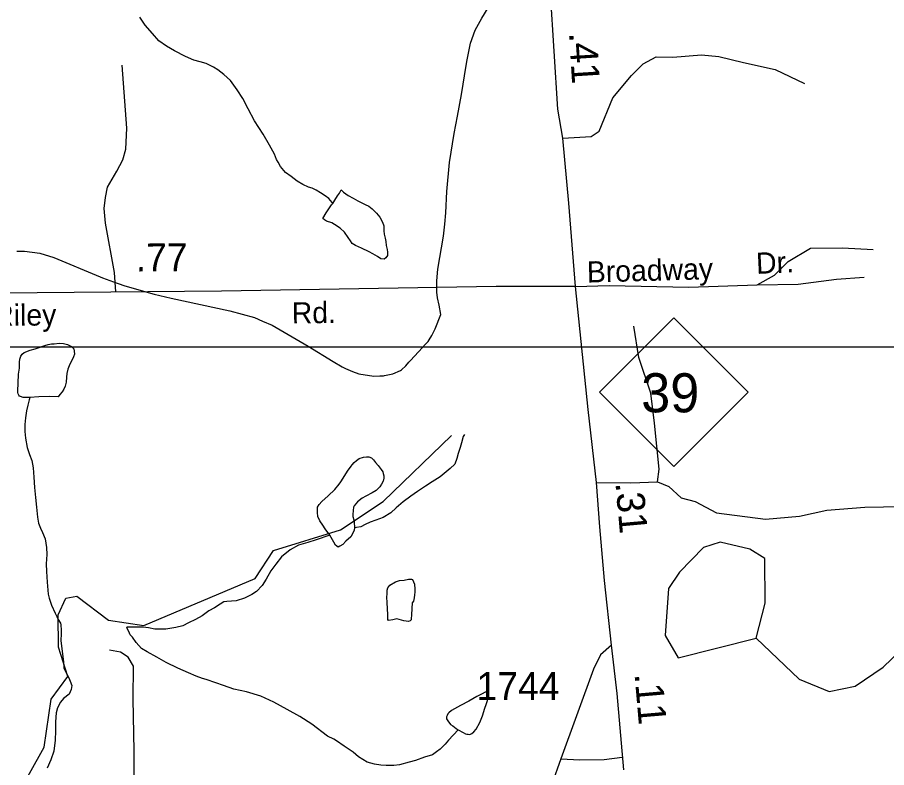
# Model space of a CAD drawing. Extents: x 2126262 to 2293712, y 749403 to 919119.
# Drawn here: x 2214909 to 2218800, y 779219 to 782578 of the extents above; entities that cross this region are included whole.
import ezdxf

# ---------------------------------------------------------------- set-up
doc = ezdxf.new("R2010")
doc.units = 0
for name, color, linetype in [('Exist Hydrographic Creek Single Shore', 7, 'Continuous'), ('Exist Hydrographic Misc Water Feature', 7, 'Continuous'), ('Exist Hydrographic Pond Under 1500 Sq Ft', 7, 'Continuous'), ('Exist Road Non-System Type 51', 7, 'Continuous'), ('Exist Road Non-System Type 51 Label', 7, 'Continuous'), ('Exist Road Primary NC Attributed', 7, 'Continuous'), ('Exist Road Primary NC Service Mileage Hundredths English Label', 7, 'Continuous'), ('Exist Road Primary NC Shield CELL', 7, 'Continuous'), ('Exist Road Primary NC Shield Number Label', 7, 'Continuous'), ('Exist Road Secondary Mileage Hundredths English Label', 7, 'Continuous'), ('Exist Road Secondary Type 51 Attributed', 7, 'Continuous'), ('Exist Road Secondary Type 51 Label', 7, 'Continuous'), ('Exist Road Secondary Type 51 Number Label', 7, 'Continuous'), ('Map Preparation Inset Cut Line', 7, 'Continuous')]:
    doc.layers.add(name, color=color, linetype=linetype)

msp = doc.modelspace()

# ---------------------------------------------------------------- linework, layer by layer
at = {"layer": 'Exist Hydrographic Creek Single Shore'}
msp.add_lwpolyline([(2218216.1, 779799), (2218409, 779614.6), (2218542.9, 779559.4), (2218659, 779583.2), (2218784.1, 779669.3), (2218899.9, 779778.4), (2219240.1, 779938.7), (2219364, 780047.7), (2219413, 780154.9), (2219444.9, 780347.8), (2219360.1, 780664.4), (2219375, 780847.8), (2219424, 780971.4), (2219499.1, 781065), (2219790.1, 781124.6), (2219922.9, 781200.6), (2220036.9, 781450.9), (2220076.1, 781860.1), (2219958, 782042.9), (2219957, 782210.2), (2219982, 782252.4), (2220005, 782576.6), (2220063, 782660.7)], dxfattribs=at)
at = {"layer": 'Exist Hydrographic Misc Water Feature'}
for p, q in [((2216804.7, 781247.3), (2216796.5, 781289.4)), ((2216804.7, 781247.3), (2216796.5, 781289.4)), ((2216624.3, 780997), (2216628, 781000.4))]:
    msp.add_line(p, q, dxfattribs=at)
for points in [[(2216918.1, 782363.3), (2216922, 782387.8), (2216938, 782462.8), (2216958.7, 782521.8), (2216988.1, 782574.5), (2217066, 782703.9)], [(2216918.1, 782363.3), (2216922, 782387.8), (2216938, 782462.8), (2216958.7, 782521.8), (2216988.1, 782574.5), (2217066, 782703.9)], [(2216320.4, 781745.5), (2216318.6, 781749.5), (2216302.6, 781767.4), (2216286.6, 781779.3), (2216266.3, 781793.1), (2216246.2, 781805), (2216228.3, 781812.9), (2216212.3, 781818.7), (2216186.1, 781830.6), (2216161.9, 781844.4), (2216133.8, 781866.2), (2216109.8, 781884), (2216087.5, 781909.9), (2216075.6, 781929.7), (2216069.2, 781941.7), (2216059.2, 781965.6), (2216037, 782005.5), (2216008.5, 782055.3), (2215970.2, 782114.9), (2215941.7, 782168.8), (2215917.5, 782214.5), (2215893.3, 782254.4), (2215862.9, 782296.1), (2215832.8, 782321.9), (2215806.8, 782343.7), (2215786.5, 782355.6), (2215754.5, 782371.4), (2215726.6, 782379.2), (2215698.5, 782387), (2215662.2, 782402.7), (2215612.2, 782428.4), (2215576.1, 782450.1), (2215542, 782473.9), (2215513.7, 782505.7), (2215481.5, 782543.4), (2215457.3, 782579.2)], [(2216878.8, 782136.7), (2216897.2, 782233.7), (2216918.1, 782363.3)], [(2216878.8, 782136.7), (2216897.2, 782233.7), (2216918.1, 782363.3)], [(2216827.1, 781702.7), (2216831, 781798.9), (2216843.9, 781927.9), (2216863.8, 782058.6), (2216878.8, 782136.7)], [(2216827.1, 781702.7), (2216831, 781798.9), (2216843.9, 781927.9), (2216863.8, 782058.6), (2216878.8, 782136.7)], [(2216320.4, 781745.5), (2216330.5, 781759.6), (2216342.4, 781779.7), (2216350.3, 781791.7), (2216358.3, 781805.8), (2216368.2, 781795.8), (2216390.3, 781780), (2216412.5, 781768.1), (2216432.6, 781756.3), (2216444.5, 781750.4), (2216466.4, 781740.6), (2216482.8, 781732.6), (2216496.8, 781720.8), (2216516.9, 781700.9), (2216531, 781683), (2216543.1, 781661.1), (2216549.2, 781645.1), (2216549.2, 781623.2), (2216551.5, 781607.2), (2216555.4, 781589.2), (2216557.7, 781575.2), (2216559.7, 781557.2), (2216564, 781539.3), (2216566.1, 781527.3), (2216566.1, 781519.3), (2216566.3, 781511.3), (2216558.3, 781501.3), (2216550.3, 781495.2), (2216536.3, 781497.1), (2216520.3, 781507), (2216500, 781518.9), (2216484, 781528.7), (2216450, 781544.5), (2216421.9, 781556.3), (2216407.8, 781566.2), (2216399.8, 781578.1), (2216389.7, 781592.1), (2216373.5, 781615.9), (2216353.2, 781633.8), (2216329.2, 781651.6), (2216317.3, 781657.6), (2216293.3, 781665.4), (2216283.3, 781671.3), (2216276.9, 781677.3), (2216291.1, 781703.3), (2216314.7, 781739.5), (2216320.4, 781745.5)], [(2216817, 781598.8), (2216823, 781651.7), (2216827.1, 781702.7)], [(2216817, 781598.8), (2216823, 781651.7), (2216827.1, 781702.7)], [(2216786.9, 781371.6), (2216786.7, 781398.9), (2216791.8, 781450.4), (2216817, 781598.8)], [(2216786.9, 781371.6), (2216786.7, 781398.9), (2216791.8, 781450.4), (2216817, 781598.8)], [(2214907, 781531.2), (2214941, 781530.7), (2215010.1, 781521.9), (2215072.1, 781503.7), (2215280.2, 781415.9), (2215289.6, 781412.2)], [(2214907, 781531.2), (2214941, 781530.7), (2215010.1, 781521.9), (2215072.1, 781503.7), (2215280.2, 781415.9), (2215289.6, 781412.2)], [(2215289.6, 781412.2), (2215339, 781393.4), (2215385.4, 781378)], [(2215289.6, 781412.2), (2215339, 781393.4), (2215385.4, 781378)], [(2215385.4, 781378), (2215390.1, 781376.5), (2215521.9, 781339.6), (2215597.2, 781321.3)], [(2216796.5, 781289.4), (2216790, 781322.2), (2216786.9, 781347.4), (2216786.9, 781371.6)], [(2216796.5, 781289.4), (2216790, 781322.2), (2216786.9, 781347.4), (2216786.9, 781371.6)], [(2215597.2, 781321.3), (2215859.9, 781263.8), (2215970, 781234), (2216005.9, 781218.2)], [(2215597.2, 781321.3), (2215859.9, 781263.8), (2215970, 781234), (2216005.9, 781218.2)], [(2216005.9, 781218.2), (2216048.9, 781199.5), (2216157, 781137.3)], [(2216005.9, 781218.2), (2216048.9, 781199.5), (2216157, 781137.3)], [(2216751.8, 781135), (2216763.7, 781153.7), (2216778.9, 781183), (2216804.7, 781247.3)], [(2216751.8, 781135), (2216763.7, 781153.7), (2216778.9, 781183), (2216804.7, 781247.3)], [(2216157, 781137.3), (2216210.9, 781106.3), (2216322.1, 781037.2), (2216363.5, 781013.6)], [(2216157, 781137.3), (2216210.9, 781106.3), (2216322.1, 781037.2), (2216363.5, 781013.6)], [(2214965.2, 780876.4), (2214945.1, 780876.6), (2214935.3, 780876.4), (2214923.2, 780880.3), (2214918.9, 780882.2), (2214914.8, 780886), (2214912.9, 780892), (2214910.9, 780898), (2214911.1, 780906.1), (2214912.7, 780939.9), (2214914.4, 780980.2), (2214918.3, 781008.1), (2214917.9, 781034.1), (2214919.7, 781047.9), (2214924.2, 781061.9), (2214929.7, 781070), (2214939.6, 781078.2), (2214966, 781088.4), (2214987.8, 781094.5), (2215001.7, 781098.5), (2215031.5, 781109), (2215047.4, 781113.1), (2215061.6, 781117), (2215073.7, 781117.2), (2215095.6, 781119.2), (2215115.7, 781117.4), (2215133.8, 781113.4), (2215145.5, 781107.6), (2215151.2, 781103.9), (2215161.5, 781093.8), (2215163.7, 781083.7), (2215163.9, 781069.9), (2215159.8, 781057.6), (2215152, 781041.7), (2215144.2, 781025.4), (2215134.2, 781003.4), (2215130.5, 780983.7), (2215128.6, 780967.7), (2215126.6, 780945.3), (2215122.9, 780927.6), (2215116.6, 780913.6), (2215109.2, 780901.3), (2215099.1, 780889.4), (2215090.9, 780879.3), (2215053, 780881), (2215005, 780878.9), (2214965.2, 780876.4)], [(2216660.8, 781033.9), (2216668, 781042.4), (2216722.9, 781099.4), (2216734.6, 781112.9)], [(2216660.8, 781033.9), (2216668, 781042.4), (2216722.9, 781099.4), (2216734.6, 781112.9)], [(2216734.6, 781112.9), (2216747.1, 781127.4), (2216751.8, 781135)], [(2216734.6, 781112.9), (2216747.1, 781127.4), (2216751.8, 781135)], [(2216628, 781000.4), (2216647.1, 781017.3), (2216660.8, 781033.9)], [(2216628, 781000.4), (2216647.1, 781017.3), (2216660.8, 781033.9)], [(2216363.5, 781013.6), (2216377.8, 781005.5), (2216408.6, 780993.2)], [(2216363.5, 781013.6), (2216377.8, 781005.5), (2216408.6, 780993.2)], [(2216408.6, 780993.2), (2216438.1, 780981.4), (2216505, 780971.3)], [(2216408.6, 780993.2), (2216438.1, 780981.4), (2216505, 780971.3)], [(2216552.7, 780974.7), (2216589, 780982.3), (2216624.3, 780997)], [(2216552.7, 780974.7), (2216589, 780982.3), (2216624.3, 780997)], [(2216505, 780971.3), (2216530.8, 780972.7), (2216548, 780973.7), (2216552.7, 780974.7)], [(2214965.2, 780876.4), (2214961.3, 780866.4), (2214955.6, 780842.5), (2214949.6, 780816.3), (2214945.5, 780784.5), (2214942.3, 780754.5), (2214942.5, 780724.5), (2214944.7, 780694.5), (2214952.9, 780652.3), (2214963, 780620.4), (2214973, 780594.5), (2214979.4, 780560.7), (2214983.3, 780518.7), (2214985.9, 780472.9), (2214990, 780428.8), (2214994.5, 780384.8), (2214998.9, 780340.7), (2215003.2, 780312.9), (2215013, 780291.1), (2215021.2, 780271.2), (2215033.5, 780243.4), (2215039.5, 780205.1), (2215040.3, 780173.4), (2215038.2, 780131.1), (2215038.6, 780097.4), (2215042.9, 780049.2), (2215047, 779995.5), (2215051.3, 779977.4), (2215061.4, 779945.5), (2215077.8, 779909.7), (2215086.2, 779895.5), (2215091.9, 779881.6)], [(2216909.7, 780710.1), (2216905.2, 780701.9), (2216897.6, 780673.8), (2216890.3, 780651.8), (2216882.5, 780625.8), (2216876.1, 780603.7), (2216866.5, 780577.9), (2216846.4, 780557.8), (2216800.8, 780521.3), (2216765, 780499.1), (2216735.2, 780478.9), (2216699.8, 780454.6), (2216669.6, 780434.4), (2216635.8, 780408.3), (2216603.8, 780381.9), (2216580.2, 780359.9), (2216546.2, 780339.5), (2216514, 780327.3), (2216488.6, 780317.3), (2216466.4, 780306.9), (2216446.5, 780296.9), (2216426.6, 780294.7), (2216418.6, 780292.6)], [(2214560, 778572), (2214650, 778691.5), (2214692.1, 778707), (2215029, 779310.2), (2215060.9, 779526), (2215135, 779626.2), (2215092.9, 779758.3), (2215092.1, 779902.6), (2215125.1, 779977.4), (2215175, 779986.2), (2215317.1, 779878.3), (2215474.9, 779855.4), (2215974, 780064.9), (2216056.1, 780191.1), (2216355, 780283.4), (2216545.9, 780410.7), (2216852.1, 780706.1)], [(2216306.9, 780260), (2216287, 780287.8), (2216276.3, 780304), (2216262.6, 780323.4), (2216254.2, 780343.4), (2216252.5, 780361.5), (2216251.9, 780379.4), (2216251.7, 780385.6), (2216259.7, 780397.7), (2216272, 780409.7), (2216299.7, 780435.9), (2216329.4, 780463.9), (2216349.1, 780488.1), (2216357.1, 780498.3), (2216375.2, 780526.4), (2216386.4, 780546.5), (2216402.4, 780568.5), (2216406.9, 780574.7), (2216416.6, 780584.6), (2216426.4, 780594.5), (2216438.3, 780602.8), (2216458.6, 780609.1), (2216472.4, 780611.1), (2216482.2, 780611.2), (2216494.5, 780605.3), (2216502.5, 780597.2), (2216512.3, 780585.1), (2216524.4, 780571.6), (2216536.7, 780553.5), (2216544.9, 780543.7), (2216547, 780535.7), (2216549.2, 780525.6), (2216549.2, 780515.5), (2216546.8, 780501.6), (2216539, 780487.4), (2216531, 780475.6), (2216515.6, 780459.3), (2216497.8, 780449), (2216469.5, 780435), (2216451.6, 780424.7), (2216431.5, 780408.7), (2216423.8, 780400.5), (2216415.8, 780390.8), (2216413.9, 780384.6), (2216412.1, 780370.7), (2216410.2, 780352.7), (2216410.4, 780342.6), (2216414.3, 780328.6), (2216416.8, 780314.8), (2216418.4, 780296.7), (2216418.6, 780292.6)], [(2216418.6, 780292.6), (2216417, 780282.7), (2216410.8, 780268.6), (2216401, 780252.7), (2216378.9, 780232.5), (2216365.5, 780218.3), (2216353, 780210.4), (2216345.2, 780206.4), (2216333.3, 780214.2), (2216324.9, 780228), (2216306.9, 780260)], [(2216306.9, 780260), (2216247, 780239.4), (2216209.3, 780227.3), (2216167.2, 780215), (2216129.5, 780194.7), (2216091.8, 780162.6), (2216065.7, 780130.5), (2216044, 780100.1), (2216022.5, 780062), (2216004.6, 780033.9), (2215979, 780007.7), (2215958.7, 779993.7), (2215925.1, 779977.3), (2215889, 779965.3), (2215846.9, 779962.7), (2215833, 779960.8), (2215817.2, 779950.6), (2215791.4, 779934.6), (2215765.5, 779920.3), (2215735.4, 779898), (2215705.7, 779881.9), (2215675.5, 779867.7), (2215649.9, 779853.7), (2215617.9, 779845.6), (2215574, 779839.3), (2215524.2, 779838.7), (2215495.9, 779844.5), (2215471.7, 779848.2), (2215436, 779847.9), (2215398.3, 779847.9)], [(2216676.8, 779956.7), (2216674.9, 779930.6), (2216673.3, 779902.8), (2216671.1, 779884.5), (2216671.3, 779880.8), (2216667.6, 779876.5), (2216659.8, 779872.4), (2216639.5, 779876.3), (2216607.3, 779884.4), (2216589.6, 779880.2), (2216569.8, 779877.9), (2216567.3, 779881.9), (2216567.3, 779903.9), (2216564.8, 779956.1), (2216562.8, 779984), (2216564.2, 779996), (2216564.2, 780013.8), (2216566.5, 780024.1), (2216576.5, 780035.9), (2216602.2, 780050.3), (2216620.2, 780056.1), (2216640.1, 780058.4), (2216660, 780062.7), (2216673.9, 780062.6), (2216677.8, 780060.8), (2216682.1, 780050.8), (2216686, 780040.9), (2216688.3, 780018.6), (2216688.5, 780004.8), (2216686.4, 779992.5), (2216684.6, 779978.6), (2216682.7, 779964.7), (2216676.8, 779956.7)], [(2215091.9, 779881.6), (2215102, 779865.9), (2215104, 779857.9), (2215104.5, 779833.9), (2215104.5, 779819.7), (2215102.8, 779785.9), (2215115.1, 779691.9), (2215117.6, 779666), (2215129.5, 779640.3), (2215139.7, 779620.1), (2215145.5, 779606.2), (2215152, 779586.1), (2215149.8, 779568.2), (2215140.5, 779548.1), (2215114.7, 779528.1), (2215102.2, 779512.1), (2215088.5, 779485.8), (2215082.7, 779464), (2215079, 779423.9), (2215079.6, 779383.7), (2215077.8, 779341.8), (2215072.1, 779291.9), (2215058.3, 779253.8), (2215042.7, 779215.7)], [(2216882.7, 779388.5), (2216839.2, 779341.9), (2216823.4, 779324), (2216801.5, 779301.8), (2216785.5, 779289.6), (2216767.4, 779275.7), (2216731.5, 779265.3), (2216691.8, 779251), (2216662, 779242.9), (2216620, 779230.6), (2216593.7, 779228.5), (2216559.7, 779228.3), (2216535.7, 779229.9), (2216508, 779233.7), (2216474, 779243.7), (2216435.9, 779267.3), (2216411.5, 779287.2), (2216371.5, 779314.8), (2216337.2, 779338.6), (2216325.3, 779346.5), (2216297, 779360.1), (2216226.9, 779413.7), (2216172.6, 779447.5), (2216116.2, 779479.1), (2216056.3, 779512.5), (2215998.1, 779538.3), (2215933.9, 779557.7), (2215877.5, 779569.5), (2215831.6, 779587), (2215797.7, 779598.5), (2215753.4, 779612.6), (2215737.4, 779618.2), (2215709.8, 779628.1), (2215675.3, 779643.9), (2215627.1, 779663.7), (2215574.8, 779689), (2215533, 779712.8), (2215490.6, 779736.6), (2215464.7, 779752.3), (2215440.5, 779778.3), (2215424.5, 779802.2), (2215414.3, 779813.9), (2215408.1, 779828.2), (2215402.2, 779838), (2215398.3, 779847.9)], [(2216882.7, 779388.5), (2216904.8, 779376.6), (2216914.4, 779370.7), (2216921, 779368.5), (2216926.8, 779368.4), (2216934.7, 779366.8), (2216942.9, 779370.9), (2216952.8, 779378.7), (2216962.4, 779391), (2216978.6, 779421.1), (2216990.3, 779451), (2217002, 779485.3), (2217007.5, 779501.1), (2217011.6, 779515.1), (2217017.4, 779537.3), (2217017.4, 779547.1), (2217017.2, 779551.1), (2217017.4, 779555.2), (2217013.5, 779557.4), (2217007.5, 779557.1), (2217003.2, 779557.3), (2216989.5, 779548.8), (2216965.5, 779537), (2216929.8, 779516.5), (2216892.1, 779496.2), (2216865.9, 779482.3), (2216851.9, 779474.3), (2216840.2, 779463.9), (2216836.3, 779460), (2216832.4, 779452.1), (2216830.2, 779445.9), (2216830, 779437.8), (2216836.5, 779427.9), (2216848.2, 779411.9), (2216858.5, 779406.4), (2216873, 779394.4), (2216882.7, 779388.5)]]:
    msp.add_lwpolyline(points, dxfattribs=at)
at = {"layer": 'Exist Hydrographic Pond Under 1500 Sq Ft'}
msp.add_lwpolyline([(2218216.1, 779799), (2218257.1, 779955.6), (2218255, 780155.8), (2218188, 780196.5), (2218055.1, 780228.7), (2217980.1, 780204), (2217873, 780094.7), (2217823, 780020.3), (2217808, 779810.6), (2217867.1, 779711), (2218216.1, 779799)], dxfattribs=at)
at = {"layer": 'Exist Road Non-System Type 51'}
for points in [[(2217350.4, 782037.7), (2217476.9, 782044.9), (2217513.8, 782069.4), (2217573.8, 782217.4), (2217657.6, 782318), (2217709.9, 782370.4), (2217768.5, 782401.1), (2217842.5, 782399.7), (2217970.9, 782410.9), (2218049.1, 782403.9), (2218159.3, 782376), (2218301.7, 782345.3), (2218432.4, 782282.5)], [(2215350.2, 781349.2), (2215343.2, 781435.8), (2215302.8, 781656.5), (2215297.9, 781722.8), (2215303.5, 781771.7), (2215311.8, 781817.8), (2215353.7, 781889), (2215381.6, 781940.7), (2215394.2, 781988.2), (2215398.4, 782081.8), (2215378.1, 782364.7)], [(2218220.3, 781380.2), (2218297.8, 781424.2), (2218359.9, 781485), (2218459, 781545), (2218602.7, 781546.4), (2218739.5, 781539.4)], [(2218220.3, 781380.2), (2218404.5, 781383), (2218575.5, 781406), (2218699.7, 781414.4)], [(2217408, 781373.6), (2217558.1, 781378.1), (2217915.3, 781369.7), (2218220.3, 781380.2)], [(2217774.4, 780498.1), (2217782.1, 780554.7), (2217761.1, 780761.4), (2217744.4, 780896), (2217691.4, 781055.3), (2217669, 781195.8)], [(2217501.8, 780494.9), (2217655.1, 780494.6), (2217774.4, 780498.1)], [(2217774.4, 780498.1), (2217824.6, 780477.1), (2217880.5, 780426.9), (2217943.3, 780410.1), (2218038.2, 780359.8), (2218257.3, 780331.9), (2218410.1, 780345.1), (2218532.9, 780371.7), (2218703.2, 780385.7), (2218869.3, 780388.4)], [(2215432.3, 778478.7), (2215433.4, 778660.1), (2215431.3, 779292.2), (2215427.9, 779526.1), (2215429.2, 779672.8), (2215405.5, 779713.3), (2215370.6, 779735.6), (2215321.8, 779744)], [(2217342.2, 779257.4), (2217427.1, 779253), (2217535.9, 779255.8), (2217616.9, 779265.6)]]:
    msp.add_lwpolyline(points, dxfattribs=at)
at = {"layer": 'Exist Road Primary NC Attributed'}
for points in [[(2217408, 781373.6), (2217376.9, 781745.8), (2217350.4, 782037.7), (2217328.8, 782166.9), (2217296, 782688.7), (2217288.3, 782970.1), (2217303.7, 783255.1), (2217328.8, 783514.9)], [(2217569, 779766.5), (2217537.4, 780057), (2217515.8, 780296.6), (2217501.8, 780494.9), (2217463.5, 780822.5), (2217408, 781373.6)], [(2217623.4, 779209.1), (2217594, 779550.7), (2217569, 779766.5)]]:
    msp.add_lwpolyline(points, dxfattribs=at)
at = {"layer": 'Exist Road Primary NC Shield CELL'}
msp.add_lwpolyline([(2217514.2, 780899.5), (2217847.2, 781232.5), (2218180.2, 780899.5), (2217847.2, 780566.5)], close=True, dxfattribs=at)
at = {"layer": 'Exist Road Secondary Type 51 Attributed'}
for points in [[(2217408, 781373.6), (2217052.9, 781372.9), (2215823.3, 781352), (2214006.2, 781335.2), (2213324.5, 781334.5)], [(2217569, 779766.5), (2217518.9, 779724.3), (2217487.4, 779659.2), (2217342.2, 779257.4), (2217261.3, 779031.1), (2217129.4, 778702.2), (2217012.7, 778476)]]:
    msp.add_lwpolyline(points, dxfattribs=at)
at = {"layer": 'Map Preparation Inset Cut Line'}
msp.add_lwpolyline([(2225559.9, 781102.8), (2225559.9, 762528.3), (2216266.9, 762528.3), (2206391.5, 779996.5), (2206391.5, 781102.8)], close=True, dxfattribs=at)

# ---------------------------------------------------------------- texts
at = {"layer": 'Exist Road Non-System Type 51 Label'}
for s, rotation, p in [('Dr.', 2.6346, (2218217.7, 781429.3)), ('Broadway', 1.6026, (2217459.4, 781390.6))]:
    msp.add_text(s, height=95, rotation=rotation, dxfattribs=at).set_placement(p)
at = {"layer": 'Exist Road Primary NC Service Mileage Hundredths English Label'}
for s, rotation, p in [('.41', 273.597, (2217377.9, 782509.4)), ('.31', 275.1598, (2217585.8, 780494.1)), ('.11', 274.9195, (2217671.4, 779638.3))]:
    msp.add_text(s, height=125, rotation=rotation, dxfattribs=at).set_placement(p)
at = {"layer": 'Exist Road Primary NC Shield Number Label'}
msp.add_text('39', height=175, dxfattribs=at).set_placement((2217701.3, 780809.8))
at = {"layer": 'Exist Road Secondary Mileage Hundredths English Label'}
msp.add_text('.77', height=125, rotation=0.5285, dxfattribs=at).set_placement((2215439.1, 781440.2))
at = {"layer": 'Exist Road Secondary Type 51 Label'}
for s, rotation, p in [('Pilot - Riley', 0.5656, (2214441.2, 781192.8)), ('Rd.', 0.619, (2216137.7, 781207.5))]:
    msp.add_text(s, height=95, rotation=rotation, dxfattribs=at).set_placement(p)
at = {"layer": 'Exist Road Secondary Type 51 Number Label'}
msp.add_text('1744', height=125, dxfattribs=at).set_placement((2216964.1, 779521.3))

doc.saveas('drawing.dxf')
